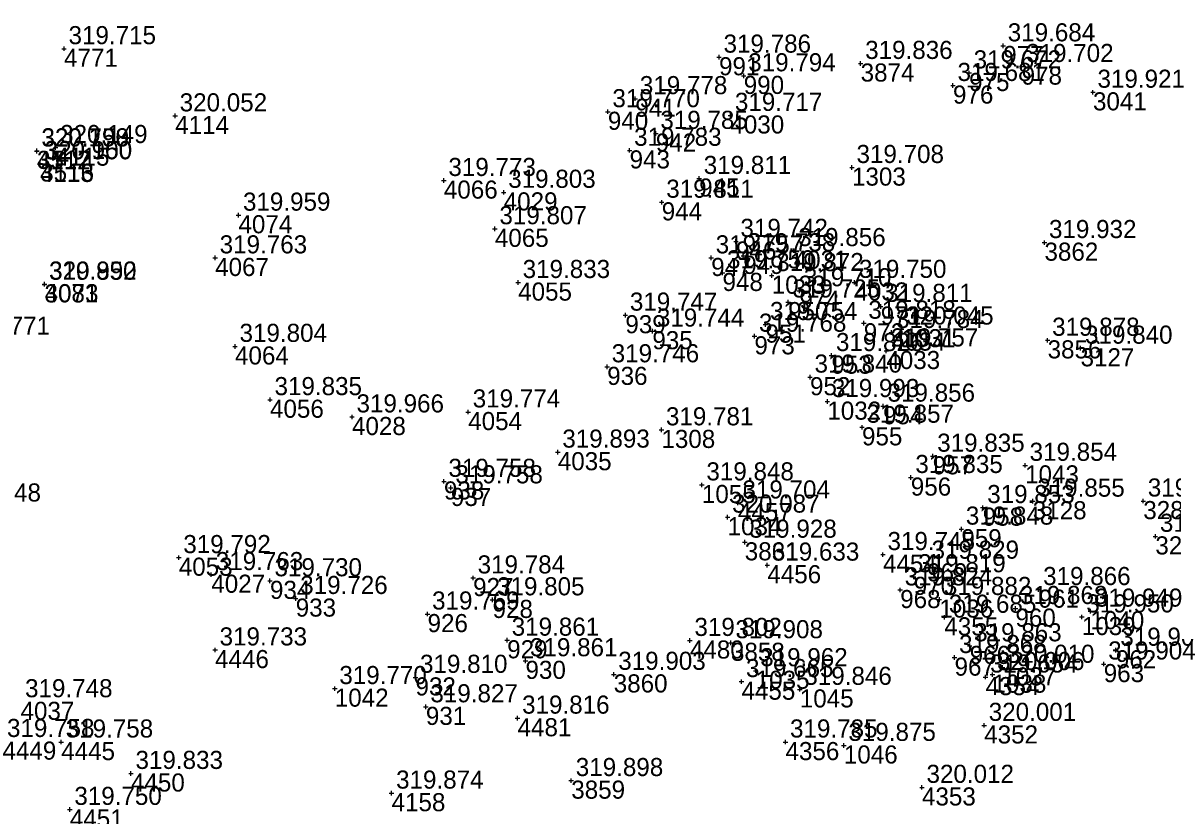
# Model space of a CAD drawing. Extents: x -829398 to -819400, y -1074439 to -1067977.
# Drawn here: x -820959.6 to -820883.4, y -1069956.2 to -1069903.7 of the extents above; entities that cross this region are included whole.
import ezdxf

# ---------------------------------------------------------------- set-up
doc = ezdxf.new("R2010")
doc.units = 0
for name, color, linetype in [('Vrstva 60', 7, 'Continuous'), ('Vrstva 61', 7, 'Continuous'), ('Čísla bodů_doměření_2012', 7, 'Continuous')]:
    doc.layers.add(name, color=color, linetype=linetype)

# ---------------------------------------------------------------- blocks, each defined once
blk = doc.blocks.new('BOD')
at = {"layer": 'Čísla bodů_doměření_2012'}
for p, q in [((-0.15, 0), (0.15, 0)), ((0, -0.15), (0, 0.15))]:
    blk.add_line(p, q, dxfattribs=at)

msp = doc.modelspace()

# ---------------------------------------------------------------- linework, layer by layer
at = {"layer": 'Vrstva 60'}
msp.add_line((-820908.091, -1069947.841), (-820908.091, -1069947.841), dxfattribs=at)

# ---------------------------------------------------------------- block references
for p in [(-820894.601, -1069905.174), (-820894.601, -1069905.174), (-820956.889, -1069905.362), (-820956.889, -1069905.362), (-820913.449, -1069905.923), (-820913.449, -1069905.923), (-820904.057, -1069906.341), (-820904.057, -1069906.341), (-820893.382, -1069906.544), (-820893.382, -1069906.544), (-820911.811, -1069907.16), (-820911.811, -1069907.16), (-820896.864, -1069906.969), (-820896.864, -1069906.969), (-820897.933, -1069907.802), (-820897.933, -1069907.802), (-820888.649, -1069908.251), (-820888.649, -1069908.251), (-820919.001, -1069908.676), (-820919.001, -1069908.676), (-820949.519, -1069909.818), (-820949.519, -1069909.818), (-820920.821, -1069909.54), (-820920.821, -1069909.54), (-820912.696, -1069909.784), (-820912.696, -1069909.784), (-820917.64, -1069910.978), (-820917.64, -1069910.978), (-820958.689, -1069912.15), (-820958.689, -1069912.15), (-820958.683, -1069912.133), (-820958.683, -1069912.133), (-820957.447, -1069911.918), (-820957.447, -1069911.918), (-820919.38, -1069912.101), (-820919.38, -1069912.101), (-820958.48, -1069912.997), (-820958.48, -1069912.997), (-820958.468, -1069912.972), (-820958.468, -1069912.972), (-820904.631, -1069913.24), (-820904.631, -1069913.24), (-820931.697, -1069914.102), (-820931.697, -1069914.102), (-820914.764, -1069913.966), (-820914.764, -1069913.966), (-820927.73, -1069914.886), (-820927.73, -1069914.886), (-820917.25, -1069915.545), (-820917.25, -1069915.545), (-820945.321, -1069916.401), (-820945.321, -1069916.401), (-820928.314, -1069917.302), (-820928.314, -1069917.302), (-820912.328, -1069918.14), (-820912.328, -1069918.14), (-820891.865, -1069918.218), (-820891.865, -1069918.218), (-820908.497, -1069918.751), (-820908.497, -1069918.751), (-820946.867, -1069919.233), (-820946.867, -1069919.233), (-820913.969, -1069919.232), (-820913.969, -1069919.232), (-820911.842, -1069919.095), (-820911.842, -1069919.095), (-820913.219, -1069920.226), (-820913.219, -1069920.226), (-820909.955, -1069920.408), (-820909.955, -1069920.408), (-820958.183, -1069920.985), (-820958.183, -1069920.985), (-820958.173, -1069920.969), (-820958.173, -1069920.969), (-820926.772, -1069920.865), (-820926.772, -1069920.865), (-820904.467, -1069920.857), (-820904.467, -1069920.857), (-820908.12, -1069921.413), (-820908.12, -1069921.413), (-820908.87, -1069922.159), (-820908.87, -1069922.159), (-820902.728, -1069922.45), (-820902.728, -1069922.45), (-820919.662, -1069923.029), (-820919.662, -1069923.029), (-820903.848, -1069923.566), (-820903.848, -1069923.566), (-820917.871, -1069924.088), (-820917.871, -1069924.088), (-820910.367, -1069923.652), (-820910.367, -1069923.652), (-820902.007, -1069924.182), (-820902.007, -1069924.182), (-820901.341, -1069923.954), (-820901.341, -1069923.954), (-820945.549, -1069925.101), (-820945.549, -1069925.101), (-820911.103, -1069924.427), (-820911.103, -1069924.427), (-820891.658, -1069924.696), (-820891.658, -1069924.696), (-820905.995, -1069925.71), (-820905.995, -1069925.71), (-820902.355, -1069925.402), (-820902.355, -1069925.402), (-820889.473, -1069925.221), (-820889.473, -1069925.221), (-820920.867, -1069926.454), (-820920.867, -1069926.454), (-820907.415, -1069927.138), (-820907.415, -1069927.138), (-820943.228, -1069928.633), (-820943.228, -1069928.633), (-820906.266, -1069928.76), (-820906.266, -1069928.76), (-820930.084, -1069929.45), (-820930.084, -1069929.45), (-820902.571, -1069929.064), (-820902.571, -1069929.064), (-820937.79, -1069929.779), (-820937.79, -1069929.779), (-820903.967, -1069930.462), (-820903.967, -1069930.462), (-820917.27, -1069930.634), (-820917.27, -1069930.634), (-820924.142, -1069932.112), (-820924.142, -1069932.112), (-820899.28, -1069932.383), (-820899.28, -1069932.383), (-820893.151, -1069932.987), (-820893.151, -1069932.987), (-820931.693, -1069934.051), (-820931.693, -1069934.051), (-820914.586, -1069934.286), (-820914.586, -1069934.286), (-820900.73, -1069933.794), (-820900.73, -1069933.794), (-820931.232, -1069934.481), (-820931.232, -1069934.481), (-820912.195, -1069935.484), (-820912.195, -1069935.484), (-820895.963, -1069935.79), (-820895.963, -1069935.79), (-820892.643, -1069935.365), (-820892.643, -1069935.365), (-820885.313, -1069935.354), (-820885.313, -1069935.354), (-820912.881, -1069936.422), (-820912.881, -1069936.422), (-820897.379, -1069937.218), (-820897.379, -1069937.218), (-820911.743, -1069938.086), (-820911.743, -1069938.086), (-820884.512, -1069937.695), (-820884.512, -1069937.695), (-820949.279, -1069939.107), (-820949.279, -1069939.107), (-820910.246, -1069939.605), (-820910.246, -1069939.605), (-820902.575, -1069938.905), (-820902.575, -1069938.905), (-820899.653, -1069939.478), (-820899.653, -1069939.478), (-820947.122, -1069940.236), (-820947.122, -1069940.236), (-820900.537, -1069940.376), (-820900.537, -1069940.376), (-820943.23, -1069940.643), (-820943.23, -1069940.643), (-820929.759, -1069940.456), (-820929.759, -1069940.456), (-820941.524, -1069941.817), (-820941.524, -1069941.817), (-820928.47, -1069941.906), (-820928.47, -1069941.906), (-820901.434, -1069941.25), (-820901.434, -1069941.25), (-820898.837, -1069941.883), (-820898.837, -1069941.883), (-820892.254, -1069941.225), (-820892.254, -1069941.225), (-820893.792, -1069942.482), (-820893.792, -1069942.482), (-820888.816, -1069942.657), (-820888.816, -1069942.657), (-820932.779, -1069942.846), (-820932.779, -1069942.846), (-820898.507, -1069943.063), (-820898.507, -1069943.063), (-820889.387, -1069943.042), (-820889.387, -1069943.042), (-820927.499, -1069944.582), (-820927.499, -1069944.582), (-820915.38, -1069944.598), (-820915.38, -1069944.598), (-820912.659, -1069944.75), (-820912.659, -1069944.75), (-820896.827, -1069944.955), (-820896.827, -1069944.955), (-820946.871, -1069945.23), (-820946.871, -1069945.23), (-820897.829, -1069945.732), (-820897.829, -1069945.732), (-820887.135, -1069945.248), (-820887.135, -1069945.248), (-820926.284, -1069945.946), (-820926.284, -1069945.946), (-820894.65, -1069946.381), (-820894.65, -1069946.381), (-820887.937, -1069946.161), (-820887.937, -1069946.161), (-820933.579, -1069947.045), (-820933.579, -1069947.045), (-820920.432, -1069946.846), (-820920.432, -1069946.846), (-820911.017, -1069946.605), (-820911.017, -1069946.605), (-820895.772, -1069947.025), (-820895.772, -1069947.025), (-820895.311, -1069946.862), (-820895.311, -1069946.862), (-820938.931, -1069947.79), (-820938.931, -1069947.79), (-820911.96, -1069947.327), (-820911.96, -1069947.327), (-820908.091, -1069947.841), (-820932.892, -1069948.998), (-820932.892, -1069948.998), (-820926.809, -1069949.751), (-820926.809, -1069949.751), (-820895.863, -1069950.23), (-820895.863, -1069950.23), (-820957.077, -1069951.334), (-820957.077, -1069951.334), (-820909.04, -1069951.333), (-820909.04, -1069951.333), (-820905.17, -1069951.558), (-820905.17, -1069951.558), (-820952.449, -1069953.417), (-820952.449, -1069953.417), (-820923.25, -1069953.89), (-820923.25, -1069953.89), (-820935.167, -1069954.721), (-820899.989, -1069954.341), (-820899.989, -1069954.341), (-820956.504, -1069955.802), (-820956.504, -1069955.802)]:
    msp.add_blockref('BOD', p, dxfattribs=at)

# ---------------------------------------------------------------- texts
for s, p in [('977', (-820894.601, -1069906.374)), ('977', (-820894.601, -1069906.374)), ('4771', (-820956.889, -1069906.562)), ('991', (-820913.449, -1069907.123)), ('991', (-820913.449, -1069907.123)), ('3874', (-820904.057, -1069907.541)), ('978', (-820893.382, -1069907.744)), ('978', (-820893.382, -1069907.744)), ('990', (-820911.811, -1069908.36)), ('990', (-820911.811, -1069908.36)), ('975', (-820896.864, -1069908.169)), ('975', (-820896.864, -1069908.169)), ('976', (-820897.933, -1069909.002)), ('976', (-820897.933, -1069909.002)), ('3041', (-820888.649, -1069909.451)), ('941', (-820919.001, -1069909.876)), ('941', (-820919.001, -1069909.876)), ('940', (-820920.821, -1069910.74)), ('940', (-820920.821, -1069910.74)), ('4030', (-820912.696, -1069910.984)), ('4114', (-820949.519, -1069911.018)), ('942', (-820917.64, -1069912.178)), ('942', (-820917.64, -1069912.178)), ('4115', (-820957.447, -1069913.118)), ('4112', (-820958.689, -1069913.35)), ('3517', (-820958.683, -1069913.333)), ('943', (-820919.38, -1069913.301)), ('943', (-820919.38, -1069913.301)), ('4113', (-820958.48, -1069914.197)), ('3516', (-820958.468, -1069914.172)), ('1303', (-820904.631, -1069914.44)), ('4066', (-820931.697, -1069915.302)), ('945', (-820914.764, -1069915.166)), ('945', (-820914.764, -1069915.166)), ('4029', (-820927.73, -1069916.086)), ('944', (-820917.25, -1069916.745)), ('944', (-820917.25, -1069916.745)), ('4074', (-820945.321, -1069917.601)), ('4065', (-820928.314, -1069918.502)), ('946', (-820912.328, -1069919.34)), ('946', (-820912.328, -1069919.34)), ('4031', (-820908.497, -1069919.951)), ('3862', (-820891.865, -1069919.418)), ('4067', (-820946.867, -1069920.433)), ('947', (-820913.969, -1069920.432)), ('947', (-820913.969, -1069920.432)), ('949', (-820911.842, -1069920.295)), ('949', (-820911.842, -1069920.295)), ('948', (-820913.219, -1069921.426)), ('948', (-820913.219, -1069921.426)), ('1033', (-820909.955, -1069921.608)), ('4073', (-820958.173, -1069922.169)), ('3081', (-820958.183, -1069922.185)), ('4055', (-820926.772, -1069922.065)), ('4032', (-820904.467, -1069922.057)), ('974', (-820908.12, -1069922.613)), ('974', (-820908.12, -1069922.613)), ('950', (-820908.87, -1069923.359)), ('950', (-820908.87, -1069923.359)), ('971', (-820902.728, -1069923.65)), ('971', (-820902.728, -1069923.65)), ('939', (-820919.662, -1069924.229)), ('939', (-820919.662, -1069924.229)), ('935', (-820917.871, -1069925.288)), ('935', (-820917.871, -1069925.288)), ('951', (-820910.367, -1069924.852)), ('951', (-820910.367, -1069924.852)), ('972', (-820903.848, -1069924.766)), ('972', (-820903.848, -1069924.766)), ('4034', (-820902.007, -1069925.382)), ('1031', (-820901.341, -1069925.154)), ('973', (-820911.103, -1069925.627)), ('973', (-820911.103, -1069925.627)), ('3856', (-820891.658, -1069925.896)), ('4064', (-820945.549, -1069926.301)), ('953', (-820905.995, -1069926.91)), ('953', (-820905.995, -1069926.91)), ('4033', (-820902.355, -1069926.602)), ('3127', (-820889.473, -1069926.421)), ('936', (-820920.867, -1069927.654)), ('936', (-820920.867, -1069927.654)), ('952', (-820907.415, -1069928.338)), ('952', (-820907.415, -1069928.338)), ('4056', (-820943.228, -1069929.833)), ('1032', (-820906.266, -1069929.96)), ('4054', (-820930.084, -1069930.65)), ('954', (-820902.571, -1069930.264)), ('954', (-820902.571, -1069930.264)), ('4028', (-820937.79, -1069930.979)), ('1308', (-820917.27, -1069931.834)), ('955', (-820903.967, -1069931.662)), ('955', (-820903.967, -1069931.662)), ('4035', (-820924.142, -1069933.312)), ('957', (-820899.28, -1069933.583)), ('957', (-820899.28, -1069933.583)), ('1043', (-820893.151, -1069934.187)), ('938', (-820931.693, -1069935.251)), ('938', (-820931.693, -1069935.251)), ('956', (-820900.73, -1069934.994)), ('956', (-820900.73, -1069934.994)), ('937', (-820931.232, -1069935.681)), ('937', (-820931.232, -1069935.681)), ('1055', (-820914.586, -1069935.486)), ('4457', (-820912.195, -1069936.684)), ('3128', (-820892.643, -1069936.565)), ('3284', (-820885.313, -1069936.554)), ('1034', (-820912.881, -1069937.622)), ('958', (-820895.963, -1069936.99)), ('958', (-820895.963, -1069936.99)), ('959', (-820897.379, -1069938.418)), ('959', (-820897.379, -1069938.418)), ('3255', (-820884.512, -1069938.895)), ('3861', (-820911.743, -1069939.286)), ('4053', (-820949.279, -1069940.307)), ('4454', (-820902.575, -1069940.105)), ('969', (-820899.653, -1069940.678)), ('969', (-820899.653, -1069940.678)), ('4027', (-820947.122, -1069941.436)), ('4456', (-820910.246, -1069940.805)), ('934', (-820943.23, -1069941.843)), ('934', (-820943.23, -1069941.843)), ('927', (-820929.759, -1069941.656)), ('927', (-820929.759, -1069941.656)), ('970', (-820900.537, -1069941.576)), ('970', (-820900.537, -1069941.576)), ('968', (-820901.434, -1069942.45)), ('968', (-820901.434, -1069942.45)), ('961', (-820892.254, -1069942.425)), ('961', (-820892.254, -1069942.425)), ('933', (-820941.524, -1069943.017)), ('933', (-820941.524, -1069943.017)), ('928', (-820928.47, -1069943.106)), ('928', (-820928.47, -1069943.106)), ('1036', (-820898.837, -1069943.083)), ('960', (-820893.792, -1069943.682)), ('960', (-820893.792, -1069943.682)), ('926', (-820932.779, -1069944.046)), ('926', (-820932.779, -1069944.046)), ('4355', (-820898.507, -1069944.263)), ('1039', (-820889.387, -1069944.242)), ('1040', (-820888.816, -1069943.857)), ('929', (-820927.499, -1069945.782)), ('929', (-820927.499, -1069945.782)), ('4480', (-820915.38, -1069945.798)), ('3858', (-820912.659, -1069945.95)), ('4446', (-820946.871, -1069946.43)), ('966', (-820896.827, -1069946.155)), ('966', (-820896.827, -1069946.155)), ('962', (-820887.135, -1069946.448)), ('962', (-820887.135, -1069946.448)), ('930', (-820926.284, -1069947.146)), ('930', (-820926.284, -1069947.146)), ('967', (-820897.829, -1069946.932)), ('967', (-820897.829, -1069946.932)), ('963', (-820887.937, -1069947.361)), ('963', (-820887.937, -1069947.361)), ('932', (-820933.579, -1069948.245)), ('932', (-820933.579, -1069948.245)), ('3860', (-820920.432, -1069948.046)), ('1035', (-820911.017, -1069947.805)), ('4354', (-820895.772, -1069948.225)), ('1038', (-820895.311, -1069948.062)), ('1037', (-820894.65, -1069947.581)), ('1042', (-820938.931, -1069948.99)), ('4455', (-820911.96, -1069948.527)), ('1045', (-820908.091, -1069949.041)), ('4037', (-820959.773, -1069949.864)), ('931', (-820932.892, -1069950.198)), ('931', (-820932.892, -1069950.198)), ('4481', (-820926.809, -1069950.951)), ('4352', (-820895.863, -1069951.43)), ('4449', (-820960.97, -1069952.499)), ('4445', (-820957.077, -1069952.534)), ('4356', (-820909.04, -1069952.533)), ('1046', (-820905.17, -1069952.758)), ('4450', (-820952.449, -1069954.617)), ('3859', (-820923.25, -1069955.09)), ('4158', (-820935.167, -1069955.921)), ('4353', (-820899.989, -1069955.541)), ('4451', (-820956.504, -1069957.002))]:
    msp.add_text(s, height=1.2, dxfattribs=at).set_placement(p)
at = {"layer": 'Vrstva 61'}
for s, p in [('319.684', (-820894.301, -1069904.874)), ('319.715', (-820956.589, -1069905.062)), ('319.786', (-820913.149, -1069905.623)), ('319.836', (-820903.757, -1069906.041)), ('319.702', (-820893.082, -1069906.244)), ('319.794', (-820911.511, -1069906.86)), ('319.672', (-820896.564, -1069906.669)), ('319.681', (-820897.633, -1069907.502)), ('319.778', (-820918.701, -1069908.376)), ('319.921', (-820888.349, -1069907.951)), ('319.770', (-820920.521, -1069909.24)), ('320.052', (-820949.219, -1069909.518)), ('319.717', (-820912.396, -1069909.484)), ('319.785', (-820917.34, -1069910.678)), ('320.149', (-820957.147, -1069911.618)), ('320.798', (-820958.389, -1069911.85)), ('320.150', (-820958.383, -1069911.833)), ('319.783', (-820919.08, -1069911.801)), ('320.900', (-820958.18, -1069912.697)), ('320.150', (-820958.168, -1069912.672)), ('319.708', (-820904.331, -1069912.94)), ('319.773', (-820931.397, -1069913.802)), ('319.811', (-820914.464, -1069913.666)), ('319.803', (-820927.43, -1069914.586)), ('319.811', (-820916.95, -1069915.245)), ('319.959', (-820945.021, -1069916.101)), ('319.807', (-820928.014, -1069917.002)), ('319.742', (-820912.028, -1069917.84)), ('319.856', (-820908.197, -1069918.451)), ('319.932', (-820891.565, -1069917.918)), ('319.763', (-820946.567, -1069918.933)), ('319.757', (-820913.669, -1069918.932)), ('319.738', (-820911.542, -1069918.795)), ('319.750', (-820912.919, -1069919.926)), ('319.872', (-820909.655, -1069920.108)), ('319.850', (-820957.883, -1069920.685)), ('320.992', (-820957.873, -1069920.669)), ('319.833', (-820926.472, -1069920.565)), ('319.750', (-820904.167, -1069920.557)), ('319.710', (-820907.82, -1069921.113)), ('319.725', (-820908.57, -1069921.859)), ('319.811', (-820902.428, -1069922.15)), ('319.747', (-820919.362, -1069922.729)), ('319.744', (-820917.571, -1069923.788)), ('319.754', (-820910.067, -1069923.352)), ('319.818', (-820903.548, -1069923.266)), ('319.784', (-820901.707, -1069923.882)), ('320.045', (-820901.041, -1069923.654)), ('319.771', (-820963.619, -1069924.33)), ('319.768', (-820910.803, -1069924.127)), ('319.878', (-820891.358, -1069924.396)), ('319.804', (-820945.249, -1069924.801)), ('319.826', (-820905.695, -1069925.41)), ('319.757', (-820902.055, -1069925.102)), ('319.840', (-820889.173, -1069924.921)), ('319.746', (-820920.567, -1069926.154)), ('319.840', (-820907.115, -1069926.838)), ('319.835', (-820942.928, -1069928.333)), ('319.993', (-820905.966, -1069928.46)), ('319.774', (-820929.784, -1069929.15)), ('319.856', (-820902.271, -1069928.764)), ('319.966', (-820937.49, -1069929.479)), ('319.781', (-820916.97, -1069930.334)), ('319.857', (-820903.667, -1069930.162)), ('319.893', (-820923.842, -1069931.812)), ('319.835', (-820898.98, -1069932.083)), ('319.854', (-820892.851, -1069932.687)), ('319.758', (-820931.393, -1069933.751)), ('319.835', (-820900.43, -1069933.494)), ('319.758', (-820930.932, -1069934.181)), ('319.848', (-820914.286, -1069933.986)), ('319.704', (-820911.895, -1069935.184)), ('319.855', (-820892.343, -1069935.065)), ('319.962', (-820885.013, -1069935.054)), ('319.848', (-820964.218, -1069935.385)), ('320.087', (-820912.581, -1069936.122)), ('319.853', (-820895.663, -1069935.49)), ('319.848', (-820897.079, -1069936.918)), ('319.981', (-820884.212, -1069937.395)), ('319.928', (-820911.443, -1069937.786)), ('319.792', (-820948.979, -1069938.807)), ('319.745', (-820902.275, -1069938.605)), ('319.829', (-820899.353, -1069939.178)), ('319.763', (-820946.822, -1069939.936)), ('319.633', (-820909.946, -1069939.305)), ('319.730', (-820942.93, -1069940.343)), ('319.784', (-820929.459, -1069940.156)), ('319.819', (-820900.237, -1069940.076)), ('319.824', (-820901.134, -1069940.95)), ('319.866', (-820891.954, -1069940.925)), ('319.726', (-820941.224, -1069941.517)), ('319.805', (-820928.17, -1069941.606)), ('319.882', (-820898.537, -1069941.583)), ('319.868', (-820893.492, -1069942.182)), ('319.769', (-820932.479, -1069942.546)), ('319.685', (-820898.207, -1069942.763)), ('319.950', (-820889.087, -1069942.742)), ('319.949', (-820888.516, -1069942.357)), ('319.861', (-820927.199, -1069944.282)), ('319.802', (-820915.08, -1069944.298)), ('319.908', (-820912.359, -1069944.45)), ('319.733', (-820946.571, -1069944.93)), ('319.863', (-820896.527, -1069944.655)), ('319.902', (-820886.835, -1069944.948)), ('319.861', (-820925.984, -1069945.646)), ('319.868', (-820897.529, -1069945.432)), ('319.904', (-820887.637, -1069945.861)), ('319.810', (-820933.279, -1069946.745)), ('319.903', (-820920.132, -1069946.546)), ('319.962', (-820910.717, -1069946.305)), ('319.654', (-820895.472, -1069946.725)), ('320.006', (-820895.011, -1069946.562)), ('320.010', (-820894.35, -1069946.081)), ('319.770', (-820938.631, -1069947.49)), ('319.665', (-820911.66, -1069947.027)), ('319.846', (-820907.791, -1069947.541)), ('319.748', (-820959.473, -1069948.364)), ('319.827', (-820932.592, -1069948.698)), ('319.816', (-820926.509, -1069949.451)), ('320.001', (-820895.563, -1069949.93)), ('319.758', (-820960.67, -1069950.999)), ('319.758', (-820956.777, -1069951.034)), ('319.785', (-820908.74, -1069951.033)), ('319.875', (-820904.87, -1069951.258)), ('319.833', (-820952.149, -1069953.117)), ('319.898', (-820922.95, -1069953.59)), ('319.874', (-820934.867, -1069954.421)), ('320.012', (-820899.689, -1069954.041)), ('319.750', (-820956.204, -1069955.502))]:
    msp.add_text(s, height=1.2, dxfattribs=at).set_placement(p)

doc.saveas('drawing.dxf')
